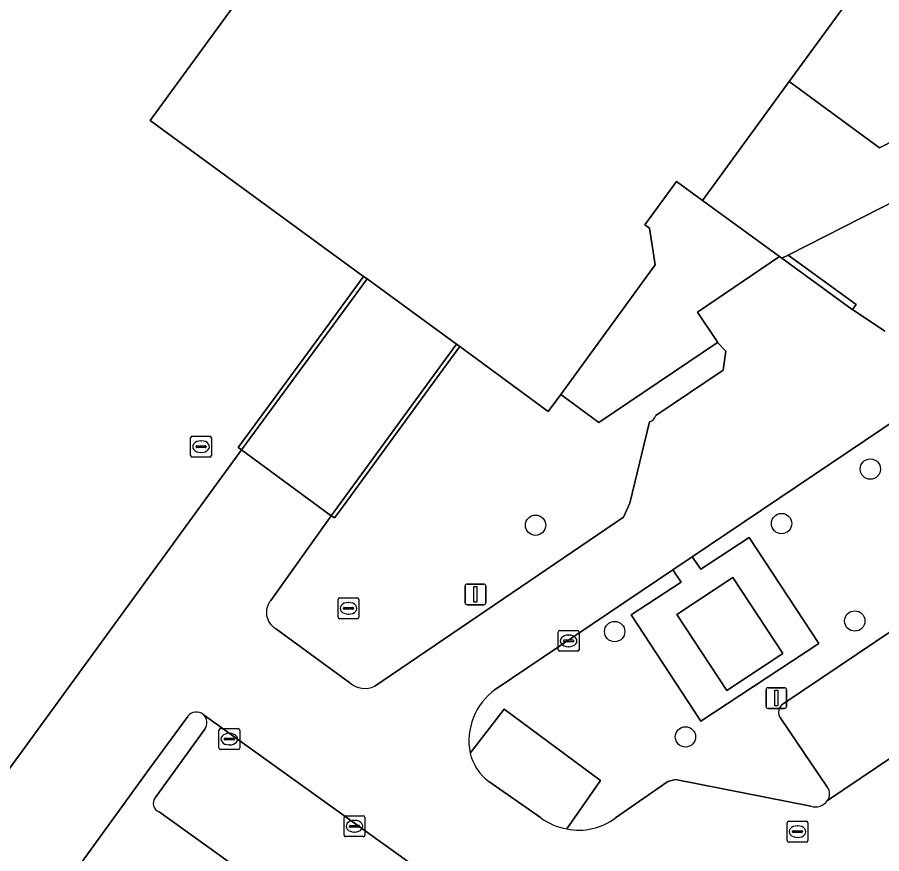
# Model space of a CAD drawing. Extents: x 159674 to 160531, y 382172 to 382904.
# Drawn here: x 159828.83 to 159870.4, y 382458.31 to 382498.53 of the extents above; entities that cross this region are included whole.
import ezdxf

# ---------------------------------------------------------------- set-up
doc = ezdxf.new("R2010")
doc.units = 0
for name, color, linetype in [('IMGEO_Boom', 7, 'Continuous'), ('IMGEO_Groenvoorziening', 7, 'Continuous'), ('IMGEO_Kolk', 7, 'Continuous'), ('IMGEO_Lichtmast', 7, 'Continuous'), ('IMGEO_Muur', 7, 'Continuous'), ('IMGEO_Pand', 7, 'Continuous'), ('IMGEO_Parkeervlak_open', 7, 'Continuous'), ('IMGEO_Rijbaan_lokaal_gesloten', 7, 'Continuous'), ('IMGEO_Rijbaan_lokaal_open', 7, 'Continuous'), ('IMGEO_Rioolput', 7, 'Continuous'), ('IMGEO_Voetpad_halfverhard', 7, 'Continuous'), ('IMGEO_Voetpad_open', 7, 'Continuous')]:
    doc.layers.add(name, color=color, linetype=linetype)

msp = doc.modelspace()

# ---------------------------------------------------------------- linework, layer by layer
at = {"layer": 'IMGEO_Boom'}
for centre in [(159869.854, 382476.808), (159853.755, 382474.107), (159865.588, 382474.185), (159869.104, 382469.502), (159857.559, 382468.993), (159860.964, 382463.927)]:
    msp.add_circle(centre, 0.489, dxfattribs=at)
at = {"layer": 'IMGEO_Groenvoorziening'}
for points in [[(159827.971, 382461.773), (159839.612, 382477.73), (159839.447, 382477.841), (159843.758, 382483.715), (159845.484, 382486.066), (159835.214, 382493.568), (159839.899, 382500), (159844.291, 382506.03), (159843.724, 382506.466), (159846.016, 382509.586), (159846.591, 382509.172), (159851.406, 382515.783), (159870.576, 382501.801), (159869.265, 382500), (159865.943, 382495.435), (159870.291, 382492.256), (159884.755, 382499.645), (159884.517, 382500), (159883.671, 382501.259), (159879.668, 382507.203), (159880.118, 382507.513), (159877.662, 382511.212), (159881.359, 382513.685), (159880.26, 382515.336)], [(159886.24, 382497.413), (159871.232, 382489.801), (159865.91, 382487.096), (159869.171, 382484.727), (159868.996, 382484.484), (159870.559, 382483.431)], [(159882.017, 382486.629), (159876.81, 382483.034), (159873.872, 382481.056), (159874.252, 382480.493), (159876.529, 382481.988), (159880.323, 382476.469), (159874.649, 382472.745), (159870.856, 382478.263), (159873.277, 382479.853), (159872.905, 382480.405), (159861.294, 382472.587), (159861.697, 382471.989), (159864.028, 382473.52), (159867.378, 382468.417), (159861.705, 382464.693), (159858.355, 382469.795), (159860.751, 382471.368), (159860.355, 382471.955), (159851.814, 382466.204)], [(159862.512, 382482.889), (159856.792, 382479.038), (159854.965, 382480.398), (159854.367, 382479.577), (159850.114, 382482.696), (159849.142, 382481.368), (159844.383, 382474.87), (159844.085, 382474.463), (159843.933, 382474.565), (159841.023, 382470.495)], [(159859.546, 382479.386), (159862.775, 382481.567), (159862.904, 382482.469), (159862.512, 382482.889)], [(159865.667, 382465.515), (159888.775, 382481.06)], [(159846.024, 382466.363), (159857.979, 382474.499), (159858.283, 382475.173), (159859.234, 382479.076)], [(159841.241, 382469.146), (159844.821, 382466.53)], [(159850.605, 382463.153), (159852.25, 382465.259), (159856.878, 382461.831), (159855.259, 382459.502)], [(159837.025, 382464.903), (159835.213, 382462.428), (159829.567, 382454.635)], [(159867.79, 382461.497), (159865.55, 382464.815)], [(159835.454, 382460.998), (159837.844, 382464.302)], [(159857.6, 382460.035), (159860.123, 382461.79), (159860.481, 382461.875), (159866.989, 382460.598)], [(159846.927, 382452.24), (159835.65, 382460.332)]]:
    msp.add_lwpolyline(points, dxfattribs=at)
msp.add_lwpolyline([(159863.243, 382471.591), (159860.547, 382469.821), (159862.949, 382466.164), (159865.644, 382467.934)], close=True, dxfattribs=at)
for centre, radius, start, end in [((159859.095, 382479.528), 0.473, 287.0874, 342.5441), ((159841.706, 382469.913), 0.897, 139.578, 238.7814), ((159845.553, 382467.388), 1.128, 229.5193, 294.6742), ((159853.6, 382463.731), 3.051, 125.8433, 190.9235), ((159865.91, 382465.115), 0.469, 121.2955, 219.7268), ((159837.447, 382464.612), 0.513, 49.9879, 145.4608), ((159837.445, 382464.619), 0.51, 321.5883, 49.3001), ((159867.371, 382461.181), 0.525, 323.5072, 37.0402), ((159835.806, 382460.74), 0.437, 143.7437, 249.054), ((159867.209, 382461.274), 0.71, 251.9632, 325.2911), ((159855.835, 382462.379), 2.934, 258.6778, 306.9751)]:
    msp.add_arc(centre, radius, start, end, dxfattribs=at)
at = {"layer": 'IMGEO_Kolk'}
for p, q in [((159854.845, 382468.119), (159854.845, 382468.971)), ((159854.92, 382469.045), (159855.772, 382469.045)), ((159855.846, 382468.971), (159855.846, 382468.119)), ((159855.104, 382468.539), (159855.104, 382468.551)), ((159855.542, 382468.502), (159855.144, 382468.502)), ((159855.147, 382468.588), (159855.545, 382468.588)), ((159855.333, 382468.825), (159855.358, 382468.825)), ((159855.588, 382468.551), (159855.588, 382468.539)), ((159855.772, 382468.045), (159854.92, 382468.045)), ((159855.356, 382468.265), (159855.331, 382468.265)), ((159838.601, 382464.325), (159839.453, 382464.325)), ((159838.526, 382463.399), (159838.526, 382464.251)), ((159839.014, 382464.105), (159839.039, 382464.105)), ((159839.527, 382464.251), (159839.527, 382463.399)), ((159838.785, 382463.819), (159838.785, 382463.831)), ((159839.223, 382463.782), (159838.825, 382463.782)), ((159838.828, 382463.868), (159839.226, 382463.868)), ((159839.037, 382463.545), (159839.012, 382463.545)), ((159839.269, 382463.831), (159839.269, 382463.819)), ((159839.453, 382463.325), (159838.601, 382463.325)), ((159844.543, 382459.206), (159844.543, 382460.058)), ((159844.618, 382460.132), (159845.47, 382460.132)), ((159845.031, 382459.912), (159845.056, 382459.912)), ((159845.544, 382460.058), (159845.544, 382459.206)), ((159844.802, 382459.626), (159844.802, 382459.638)), ((159845.24, 382459.589), (159844.842, 382459.589)), ((159844.845, 382459.675), (159845.243, 382459.675)), ((159845.054, 382459.352), (159845.029, 382459.352)), ((159845.286, 382459.638), (159845.286, 382459.626)), ((159845.47, 382459.132), (159844.618, 382459.132))]:
    msp.add_line(p, q, dxfattribs=at)
for points in [[(159854.845, 382468.119), (159854.845, 382468.971)], [(159854.92, 382469.045), (159855.772, 382469.045)], [(159855.846, 382468.971), (159855.846, 382468.119)], [(159855.772, 382468.045), (159854.92, 382468.045)], [(159838.601, 382464.325), (159839.453, 382464.325)], [(159838.526, 382463.399), (159838.526, 382464.251)], [(159839.527, 382464.251), (159839.527, 382463.399)], [(159839.453, 382463.325), (159838.601, 382463.325)], [(159844.543, 382459.206), (159844.543, 382460.058)], [(159844.618, 382460.132), (159845.47, 382460.132)], [(159845.544, 382460.058), (159845.544, 382459.206)], [(159845.47, 382459.132), (159844.618, 382459.132)]]:
    msp.add_lwpolyline(points, dxfattribs=at)
for centre, radius, start, end in [((159854.922, 382468.969), 0.0765, 91.552, 178.448), ((159854.922, 382468.969), 0.0765, 91.552, 178.448), ((159855.77, 382468.969), 0.0765, 1.552, 88.448), ((159855.77, 382468.969), 0.0765, 1.552, 88.448), ((159855.144, 382468.548), 0.0403, 85.8775, 175.7526), ((159855.141, 382468.538), 0.0366, 178.938, 274.7102), ((159855.545, 382468.545), 0.043, 264.8664, 352.4533), ((159855.549, 382468.55), 0.0386, 1.7309, 96.639), ((159854.922, 382468.121), 0.0765, 181.552, 268.448), ((159854.922, 382468.121), 0.0765, 181.552, 268.448), ((159855.77, 382468.121), 0.0765, 271.552, 358.448), ((159855.77, 382468.121), 0.0765, 271.552, 358.448), ((159838.603, 382464.249), 0.0765, 91.552, 178.448), ((159838.603, 382464.249), 0.0765, 91.552, 178.448), ((159839.451, 382464.249), 0.0765, 1.552, 88.448), ((159839.451, 382464.249), 0.0765, 1.552, 88.448), ((159838.825, 382463.828), 0.0403, 85.8775, 175.7526), ((159838.822, 382463.818), 0.0366, 178.938, 274.7102), ((159839.226, 382463.825), 0.043, 264.8664, 352.4533), ((159839.23, 382463.83), 0.0386, 1.7309, 96.639), ((159838.603, 382463.401), 0.0765, 181.552, 268.448), ((159838.603, 382463.401), 0.0765, 181.552, 268.448), ((159839.451, 382463.401), 0.0765, 271.552, 358.448), ((159839.451, 382463.401), 0.0765, 271.552, 358.448), ((159844.62, 382460.056), 0.0765, 91.552, 178.448), ((159844.62, 382460.056), 0.0765, 91.552, 178.448), ((159845.468, 382460.056), 0.0765, 1.552, 88.448), ((159845.468, 382460.056), 0.0765, 1.552, 88.448), ((159844.842, 382459.635), 0.0403, 85.8775, 175.7526), ((159844.839, 382459.625), 0.0366, 178.938, 274.7102), ((159845.243, 382459.632), 0.043, 264.8664, 352.4533), ((159845.247, 382459.637), 0.0386, 1.7309, 96.639), ((159844.62, 382459.208), 0.0765, 181.552, 268.448), ((159844.62, 382459.208), 0.0765, 181.552, 268.448), ((159845.468, 382459.208), 0.0765, 271.552, 358.448), ((159845.468, 382459.208), 0.0765, 271.552, 358.448)]:
    msp.add_arc(centre, radius, start, end, dxfattribs=at)
for centre, major_axis, ratio, start_param, end_param in [((159855.332, 382468.545), (-0.387, 0.002), 0.722429, 4.712389, 7.853982), ((159855.357, 382468.545), (-0.39, 0.002), 0.717154, 1.570796, 4.712389), ((159839.013, 382463.825), (-0.387, 0.002), 0.722429, 4.712389, 7.853982), ((159839.038, 382463.825), (-0.39, 0.002), 0.717154, 1.570796, 4.712389), ((159845.03, 382459.632), (-0.387, 0.002), 0.722429, 4.712389, 7.853982), ((159845.055, 382459.632), (-0.39, 0.002), 0.717154, 1.570796, 4.712389)]:
    msp.add_ellipse(centre, major_axis=major_axis, ratio=ratio, start_param=start_param, end_param=end_param, dxfattribs=at)
at = {"layer": 'IMGEO_Lichtmast'}
for p, q in [((159850.367, 382470.379), (159850.367, 382471.179)), ((159850.367, 382471.179), (159850.367, 382470.379)), ((159850.467, 382471.279), (159851.257, 382471.279)), ((159851.257, 382471.279), (159850.467, 382471.279)), ((159851.357, 382471.179), (159851.357, 382470.379)), ((159851.357, 382470.379), (159851.357, 382471.179)), ((159851.257, 382470.279), (159850.467, 382470.279)), ((159850.467, 382470.279), (159851.257, 382470.279)), ((159864.837, 382465.395), (159864.837, 382466.195)), ((159864.837, 382466.195), (159864.837, 382465.395)), ((159864.937, 382466.295), (159865.727, 382466.295)), ((159865.727, 382466.295), (159864.937, 382466.295)), ((159865.827, 382466.195), (159865.827, 382465.395)), ((159865.827, 382465.395), (159865.827, 382466.195)), ((159865.727, 382465.295), (159864.937, 382465.295)), ((159864.937, 382465.295), (159865.727, 382465.295))]:
    msp.add_line(p, q, dxfattribs=at)
for points in [[(159850.787, 382471.154), (159850.937, 382471.154), (159850.937, 382470.404), (159850.787, 382470.404), (159850.787, 382471.154)], [(159865.257, 382466.17), (159865.407, 382466.17), (159865.407, 382465.42), (159865.257, 382465.42), (159865.257, 382466.17)]]:
    msp.add_lwpolyline(points, dxfattribs=at)
for centre, start, end in [((159850.467, 382471.179), 90, 180), ((159850.467, 382471.179), 90, 180), ((159851.257, 382471.179), 0, 90), ((159851.257, 382471.179), 360, 90), ((159850.467, 382470.379), 180, 270), ((159850.467, 382470.379), 180, 270), ((159851.257, 382470.379), 270, 0), ((159851.257, 382470.379), 270, 0), ((159864.937, 382466.195), 90, 180), ((159864.937, 382466.195), 90, 180), ((159865.727, 382466.195), 0, 90), ((159865.727, 382466.195), 360, 90), ((159864.937, 382465.395), 180, 270), ((159864.937, 382465.395), 180, 270), ((159865.727, 382465.395), 270, 0), ((159865.727, 382465.395), 270, 0)]:
    msp.add_arc(centre, 0.1, start, end, dxfattribs=at)
at = {"layer": 'IMGEO_Muur'}
for points in [[(159865.91, 382487.096), (159865.602, 382486.94), (159868.987, 382484.472), (159868.996, 382484.484), (159869.171, 382484.727)], [(159839.447, 382477.841), (159839.612, 382477.73), (159843.894, 382483.556), (159845.65, 382485.946), (159845.484, 382486.066), (159843.758, 382483.715)], [(159844.383, 382474.87), (159849.142, 382481.368), (159850.114, 382482.696), (159849.948, 382482.805), (159848.992, 382481.496), (159844.226, 382474.967), (159843.933, 382474.565), (159844.085, 382474.463)]]:
    msp.add_lwpolyline(points, close=True, dxfattribs=at)
at = {"layer": 'IMGEO_Pand'}
msp.add_lwpolyline([(159865.943, 382495.435), (159869.265, 382500), (159870.576, 382501.801), (159851.406, 382515.783), (159846.591, 382509.172), (159846.016, 382509.586), (159843.724, 382506.466), (159844.291, 382506.03), (159839.899, 382500), (159835.214, 382493.568), (159845.484, 382486.066), (159845.65, 382485.946), (159849.948, 382482.805), (159850.114, 382482.696), (159854.367, 382479.577), (159854.965, 382480.398), (159859.502, 382486.631), (159859.229, 382488.382), (159859.013, 382488.557), (159860.536, 382490.635), (159861.786, 382489.723)], close=True, dxfattribs=at)
msp.add_lwpolyline([(159878.29, 382510.822), (159880.401, 382507.709), (159880.118, 382507.513), (159879.668, 382507.203), (159883.671, 382501.259), (159884.296, 382501.693), (159885.415, 382500.084), (159885.289, 382500), (159884.755, 382499.645), (159870.291, 382492.256), (159865.943, 382495.435), (159861.786, 382489.723), (159865.484, 382487.026), (159865.602, 382486.94), (159865.91, 382487.096), (159871.232, 382489.801), (159886.24, 382497.413), (159896.311, 382482.433), (159898.728, 382478.838), (159899.98, 382479.686), (159902.877, 382475.458), (159905.207, 382472.058)], dxfattribs=at)
at = {"layer": 'IMGEO_Parkeervlak_open'}
for points in [[(159867.793, 382460.869), (159891.9, 382477.106), (159888.832, 382481.674)], [(159888.775, 382481.06), (159865.667, 382465.515)], [(159855.259, 382459.502), (159856.878, 382461.831), (159852.25, 382465.259), (159850.605, 382463.153)], [(159850.669, 382455.742), (159837.777, 382465.005)], [(159865.55, 382464.815), (159867.79, 382461.497)], [(159837.844, 382464.302), (159835.454, 382460.998)], [(159851.506, 382461.777), (159853.988, 382460.048)], [(159835.65, 382460.332), (159846.927, 382452.24)]]:
    msp.add_lwpolyline(points, dxfattribs=at)
for centre, radius, start, end in [((159865.91, 382465.115), 0.469, 121.2955, 219.7268), ((159837.445, 382464.619), 0.51, 321.5883, 49.3001), ((159853.019, 382463.751), 2.487, 193.9083, 232.525), ((159867.371, 382461.181), 0.525, 323.5072, 37.0402), ((159835.806, 382460.74), 0.437, 143.7437, 249.054), ((159855.785, 382462.479), 3.023, 233.5258, 259.9792)]:
    msp.add_arc(centre, radius, start, end, dxfattribs=at)
at = {"layer": 'IMGEO_Rijbaan_lokaal_gesloten'}
msp.add_lwpolyline([(159844.226, 382474.967), (159848.992, 382481.496), (159849.948, 382482.805), (159845.65, 382485.946), (159843.894, 382483.556), (159839.612, 382477.73), (159843.933, 382474.565)], close=True, dxfattribs=at)
at = {"layer": 'IMGEO_Rijbaan_lokaal_open'}
for points in [[(159870.559, 382483.431), (159868.996, 382484.484), (159868.987, 382484.472), (159865.602, 382486.94), (159865.484, 382487.026), (159861.539, 382484.343), (159862.523, 382482.897), (159862.512, 382482.889), (159862.904, 382482.469), (159862.775, 382481.567), (159859.546, 382479.386)], [(159851.814, 382466.204), (159860.355, 382471.955), (159861.294, 382472.587), (159872.905, 382480.405), (159873.872, 382481.056), (159876.81, 382483.034), (159882.017, 382486.629)], [(159885.487, 382486.41), (159886.136, 382485.736), (159888.701, 382481.87), (159888.792, 382481.733), (159888.832, 382481.674), (159891.9, 382477.106), (159867.793, 382460.869)], [(159859.234, 382479.076), (159858.283, 382475.173), (159857.979, 382474.499), (159846.024, 382466.363)], [(159841.023, 382470.495), (159843.933, 382474.565), (159839.612, 382477.73), (159827.971, 382461.773), (159824.882, 382457.487), (159814.305, 382465.039)], [(159844.821, 382466.53), (159841.241, 382469.146)], [(159829.567, 382454.635), (159835.213, 382462.428), (159837.025, 382464.903)], [(159837.777, 382465.005), (159850.669, 382455.742)], [(159866.989, 382460.598), (159860.481, 382461.875), (159860.123, 382461.79), (159857.6, 382460.035)], [(159853.988, 382460.048), (159851.506, 382461.777)]]:
    msp.add_lwpolyline(points, dxfattribs=at)
for centre, radius, start, end in [((159859.095, 382479.528), 0.473, 287.0874, 342.5441), ((159841.706, 382469.913), 0.897, 139.578, 238.7814), ((159845.553, 382467.388), 1.128, 229.5193, 294.6742), ((159853.6, 382463.731), 3.051, 125.8433, 190.9235), ((159837.447, 382464.612), 0.513, 49.9879, 145.4608), ((159853.019, 382463.751), 2.487, 193.9083, 232.525), ((159867.209, 382461.274), 0.71, 251.9632, 325.2911), ((159855.785, 382462.479), 3.023, 233.5258, 259.9792), ((159855.835, 382462.379), 2.934, 258.6778, 306.9751)]:
    msp.add_arc(centre, radius, start, end, dxfattribs=at)
at = {"layer": 'IMGEO_Rioolput'}
for p, q in [((159837.167, 382477.458), (159837.167, 382478.31)), ((159837.242, 382478.384), (159838.094, 382478.384)), ((159837.655, 382478.164), (159837.68, 382478.164)), ((159838.168, 382478.31), (159838.168, 382477.458)), ((159837.426, 382477.878), (159837.426, 382477.89)), ((159837.864, 382477.841), (159837.466, 382477.841)), ((159837.469, 382477.927), (159837.867, 382477.927)), ((159837.91, 382477.89), (159837.91, 382477.878)), ((159838.094, 382477.384), (159837.242, 382477.384)), ((159837.678, 382477.604), (159837.653, 382477.604)), ((159844.256, 382469.686), (159844.256, 382470.538)), ((159844.331, 382470.612), (159845.183, 382470.612)), ((159845.257, 382470.538), (159845.257, 382469.686)), ((159844.558, 382470.155), (159844.956, 382470.155)), ((159844.744, 382470.392), (159844.769, 382470.392)), ((159844.515, 382470.106), (159844.515, 382470.118)), ((159844.953, 382470.069), (159844.555, 382470.069)), ((159844.767, 382469.832), (159844.742, 382469.832)), ((159844.999, 382470.118), (159844.999, 382470.106)), ((159845.183, 382469.612), (159844.331, 382469.612)), ((159865.854, 382458.948), (159865.854, 382459.8)), ((159865.929, 382459.874), (159866.781, 382459.874)), ((159866.855, 382459.8), (159866.855, 382458.948)), ((159866.113, 382459.368), (159866.113, 382459.38)), ((159866.551, 382459.331), (159866.153, 382459.331)), ((159866.156, 382459.417), (159866.554, 382459.417)), ((159866.342, 382459.654), (159866.367, 382459.654)), ((159866.597, 382459.38), (159866.597, 382459.368)), ((159866.365, 382459.094), (159866.34, 382459.094)), ((159866.781, 382458.874), (159865.929, 382458.874))]:
    msp.add_line(p, q, dxfattribs=at)
for points in [[(159837.167, 382477.458), (159837.167, 382478.31)], [(159837.242, 382478.384), (159838.094, 382478.384)], [(159838.168, 382478.31), (159838.168, 382477.458)], [(159838.094, 382477.384), (159837.242, 382477.384)], [(159844.256, 382469.686), (159844.256, 382470.538)], [(159844.331, 382470.612), (159845.183, 382470.612)], [(159845.257, 382470.538), (159845.257, 382469.686)], [(159845.183, 382469.612), (159844.331, 382469.612)], [(159865.854, 382458.948), (159865.854, 382459.8)], [(159865.929, 382459.874), (159866.781, 382459.874)], [(159866.855, 382459.8), (159866.855, 382458.948)], [(159866.781, 382458.874), (159865.929, 382458.874)]]:
    msp.add_lwpolyline(points, dxfattribs=at)
for centre, radius, start, end in [((159837.244, 382478.308), 0.0765, 91.552, 178.448), ((159837.244, 382478.308), 0.0765, 91.552, 178.448), ((159838.092, 382478.308), 0.0765, 1.552, 88.448), ((159838.092, 382478.308), 0.0765, 1.552, 88.448), ((159837.466, 382477.887), 0.0403, 85.8775, 175.7526), ((159837.463, 382477.877), 0.0366, 178.938, 274.7102), ((159837.867, 382477.884), 0.043, 264.8664, 352.4533), ((159837.871, 382477.889), 0.0386, 1.7309, 96.639), ((159837.244, 382477.46), 0.0765, 181.552, 268.448), ((159837.244, 382477.46), 0.0765, 181.552, 268.448), ((159838.092, 382477.46), 0.0765, 271.552, 358.448), ((159838.092, 382477.46), 0.0765, 271.552, 358.448), ((159844.333, 382470.536), 0.0765, 91.552, 178.448), ((159844.333, 382470.536), 0.0765, 91.552, 178.448), ((159845.181, 382470.536), 0.0765, 1.552, 88.448), ((159845.181, 382470.536), 0.0765, 1.552, 88.448), ((159844.555, 382470.115), 0.0403, 85.8775, 175.7526), ((159844.96, 382470.117), 0.0386, 1.7309, 96.639), ((159844.552, 382470.105), 0.0366, 178.938, 274.7102), ((159844.956, 382470.112), 0.043, 264.8664, 352.4533), ((159844.333, 382469.688), 0.0765, 181.552, 268.448), ((159844.333, 382469.688), 0.0765, 181.552, 268.448), ((159845.181, 382469.688), 0.0765, 271.552, 358.448), ((159845.181, 382469.688), 0.0765, 271.552, 358.448), ((159865.931, 382459.798), 0.0765, 91.552, 178.448), ((159865.931, 382459.798), 0.0765, 91.552, 178.448), ((159866.779, 382459.798), 0.0765, 1.552, 88.448), ((159866.779, 382459.798), 0.0765, 1.552, 88.448), ((159866.153, 382459.377), 0.0403, 85.8775, 175.7526), ((159866.15, 382459.367), 0.0366, 178.938, 274.7102), ((159866.554, 382459.374), 0.043, 264.8664, 352.4533), ((159866.558, 382459.379), 0.0386, 1.7309, 96.639), ((159865.931, 382458.95), 0.0765, 181.552, 268.448), ((159865.931, 382458.95), 0.0765, 181.552, 268.448), ((159866.779, 382458.95), 0.0765, 271.552, 358.448), ((159866.779, 382458.95), 0.0765, 271.552, 358.448)]:
    msp.add_arc(centre, radius, start, end, dxfattribs=at)
for centre, major_axis, ratio, start_param, end_param in [((159837.654, 382477.884), (-0.387, 0.002), 0.722429, 4.712389, 7.853982), ((159837.679, 382477.884), (-0.39, 0.002), 0.717154, 1.570796, 4.712389), ((159844.743, 382470.112), (-0.387, 0.002), 0.722429, 4.712389, 7.853982), ((159844.768, 382470.112), (-0.39, 0.002), 0.717154, 1.570796, 4.712389), ((159866.341, 382459.374), (-0.387, 0.002), 0.722429, 4.712389, 7.853982), ((159866.366, 382459.374), (-0.39, 0.002), 0.717154, 1.570796, 4.712389)]:
    msp.add_ellipse(centre, major_axis=major_axis, ratio=ratio, start_param=start_param, end_param=end_param, dxfattribs=at)
at = {"layer": 'IMGEO_Voetpad_halfverhard'}
for points in [[(159861.697, 382471.989), (159861.294, 382472.587), (159860.355, 382471.955), (159860.751, 382471.368), (159858.355, 382469.795), (159861.705, 382464.693), (159867.378, 382468.417), (159864.028, 382473.52)], [(159863.243, 382471.591), (159865.644, 382467.934), (159862.949, 382466.164), (159860.547, 382469.821)]]:
    msp.add_lwpolyline(points, close=True, dxfattribs=at)
at = {"layer": 'IMGEO_Voetpad_open'}
msp.add_lwpolyline([(159865.484, 382487.026), (159861.786, 382489.723), (159860.536, 382490.635), (159859.013, 382488.557), (159859.229, 382488.382), (159859.502, 382486.631), (159854.965, 382480.398), (159856.792, 382479.038), (159862.512, 382482.889), (159862.523, 382482.897), (159861.539, 382484.343)], close=True, dxfattribs=at)

doc.saveas('drawing.dxf')
